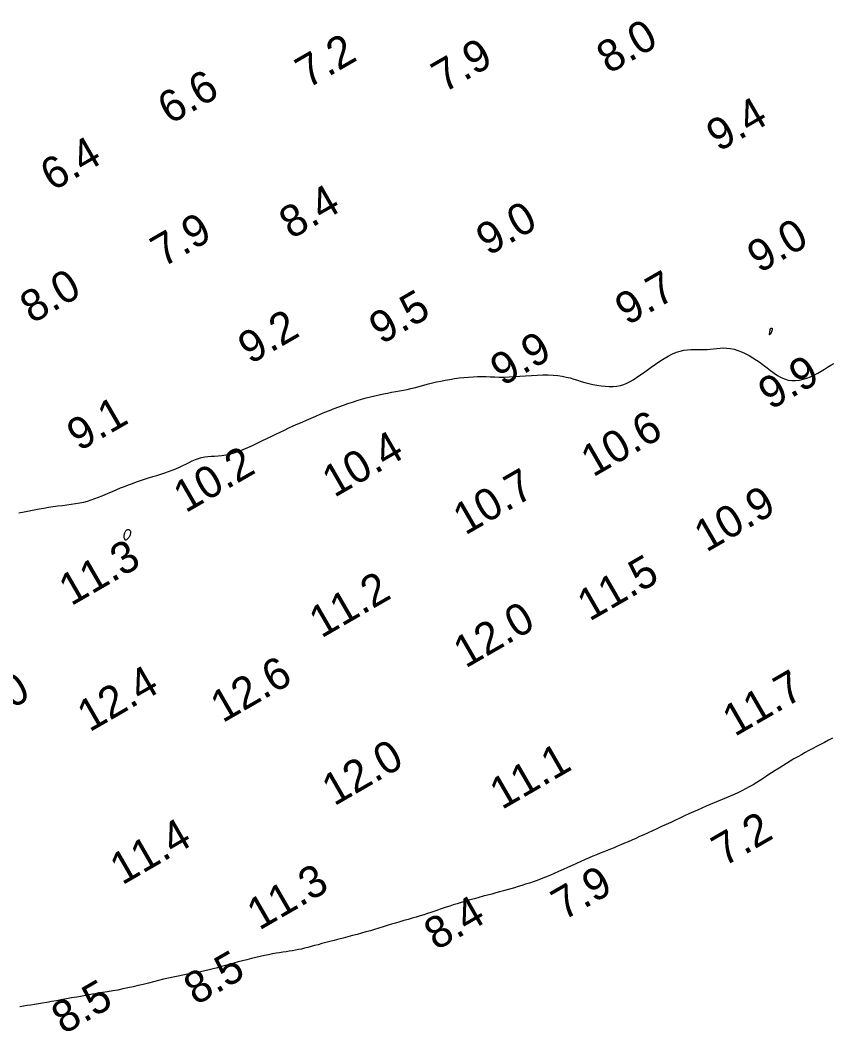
# Model space of a CAD drawing. Extents: x 3024098 to 3056816, y 418252 to 509144.
# Drawn here: x 3024674.8 to 3024802.5, y 428255.6 to 428414.9 of the extents above; entities that cross this region are included whole.
import ezdxf

# ---------------------------------------------------------------- set-up
doc = ezdxf.new("R2010")
doc.units = 0
doc.layers.add('V-CHAN-CONT-EL10', color=7, linetype='Continuous')
doc.layers.add('V-TOPO-SOUN-0911', color=7, linetype='Continuous')

msp = doc.modelspace()

# ---------------------------------------------------------------- linework, layer by layer
at = {"layer": 'V-CHAN-CONT-EL10'}
for points in [[(3024792.8, 428366.1), (3024792.81, 428366.16), (3024792.82, 428366.21), (3024792.83, 428366.25), (3024792.83, 428366.28), (3024792.84, 428366.31), (3024792.85, 428366.33), (3024792.86, 428366.34), (3024792.88, 428366.35), (3024792.9, 428366.36), (3024792.92, 428366.37), (3024792.94, 428366.38), (3024792.96, 428366.38), (3024792.98, 428366.39), (3024793.01, 428366.39), (3024793.03, 428366.39), (3024793.05, 428366.4), (3024793.06, 428366.4), (3024793.08, 428366.4), (3024793.09, 428366.4), (3024793.1, 428366.4), (3024793.11, 428366.4), (3024793.12, 428366.39), (3024793.13, 428366.38), (3024793.13, 428366.36), (3024793.13, 428366.34), (3024793.13, 428366.31), (3024793.13, 428366.28), (3024793.13, 428366.24), (3024793.12, 428366.2), (3024793.11, 428366.15), (3024793.1, 428366.1), (3024793.08, 428366.05), (3024793.06, 428365.99), (3024793.04, 428365.93), (3024793.02, 428365.87), (3024793, 428365.8), (3024792.97, 428365.73), (3024792.94, 428365.67), (3024792.91, 428365.6), (3024792.88, 428365.54), (3024792.84, 428365.47), (3024792.81, 428365.42), (3024792.77, 428365.37), (3024792.75, 428365.34), (3024792.72, 428365.33), (3024792.7, 428365.33), (3024792.69, 428365.35), (3024792.69, 428365.4), (3024792.69, 428365.47), (3024792.7, 428365.55), (3024792.72, 428365.65), (3024792.74, 428365.75), (3024792.75, 428365.85), (3024792.77, 428365.94), (3024792.79, 428366.03)], [(3024692.04, 428333.66), (3024692.1, 428333.78), (3024692.14, 428333.9), (3024692.18, 428334.02), (3024692.2, 428334.14), (3024692.21, 428334.25), (3024692.2, 428334.36), (3024692.17, 428334.45), (3024692.12, 428334.52), (3024692.06, 428334.58), (3024691.98, 428334.62), (3024691.89, 428334.64), (3024691.8, 428334.65), (3024691.71, 428334.64), (3024691.61, 428334.61), (3024691.52, 428334.57), (3024691.44, 428334.51), (3024691.37, 428334.44), (3024691.31, 428334.35), (3024691.25, 428334.25), (3024691.21, 428334.15), (3024691.17, 428334.03), (3024691.15, 428333.92), (3024691.13, 428333.8), (3024691.12, 428333.68), (3024691.13, 428333.56), (3024691.14, 428333.45), (3024691.16, 428333.35), (3024691.2, 428333.26), (3024691.24, 428333.19), (3024691.29, 428333.13), (3024691.35, 428333.1), (3024691.42, 428333.09), (3024691.49, 428333.1), (3024691.57, 428333.14), (3024691.65, 428333.19), (3024691.73, 428333.26), (3024691.82, 428333.34), (3024691.9, 428333.43), (3024691.97, 428333.54)]]:
    msp.add_lwpolyline(points, close=True, dxfattribs=at)
for points in [[(3024674.6, 428337.34), (3024675.41, 428337.49), (3024676.21, 428337.65), (3024677, 428337.8), (3024677.77, 428337.95), (3024678.53, 428338.08), (3024679.28, 428338.21), (3024680.02, 428338.31), (3024680.75, 428338.4), (3024681.46, 428338.49), (3024682.17, 428338.58), (3024682.85, 428338.67), (3024683.52, 428338.77), (3024684.17, 428338.88), (3024684.8, 428339.02), (3024685.4, 428339.17), (3024685.99, 428339.36), (3024686.57, 428339.56), (3024687.14, 428339.78), (3024687.7, 428340.01), (3024688.27, 428340.24), (3024688.83, 428340.49), (3024689.41, 428340.74), (3024690, 428340.99), (3024690.6, 428341.24), (3024691.21, 428341.48), (3024691.83, 428341.72), (3024692.46, 428341.96), (3024693.09, 428342.18), (3024693.73, 428342.41), (3024694.37, 428342.62), (3024695.01, 428342.82), (3024695.66, 428343.02), (3024696.29, 428343.21), (3024696.93, 428343.41), (3024697.55, 428343.6), (3024698.15, 428343.81), (3024698.74, 428344.02), (3024699.31, 428344.25), (3024699.86, 428344.5), (3024700.38, 428344.75), (3024700.89, 428345.01), (3024701.39, 428345.26), (3024701.88, 428345.49), (3024702.37, 428345.7), (3024702.86, 428345.88), (3024703.35, 428346.02), (3024703.84, 428346.12), (3024704.35, 428346.18), (3024704.87, 428346.22), (3024705.4, 428346.25), (3024705.96, 428346.29), (3024706.54, 428346.35), (3024707.15, 428346.44), (3024707.79, 428346.57), (3024708.46, 428346.76), (3024709.16, 428347), (3024709.88, 428347.28), (3024710.62, 428347.59), (3024711.36, 428347.92), (3024712.11, 428348.28), (3024712.85, 428348.64), (3024713.59, 428349), (3024714.31, 428349.35), (3024715.02, 428349.69), (3024715.71, 428350.03), (3024716.4, 428350.35), (3024717.09, 428350.68), (3024717.78, 428351), (3024718.47, 428351.31), (3024719.17, 428351.62), (3024719.87, 428351.93), (3024720.58, 428352.24), (3024721.3, 428352.55), (3024722.02, 428352.85), (3024722.75, 428353.15), (3024723.48, 428353.43), (3024724.2, 428353.72), (3024724.93, 428353.99), (3024725.66, 428354.26), (3024726.38, 428354.51), (3024727.1, 428354.76), (3024727.81, 428354.99), (3024728.52, 428355.21), (3024729.23, 428355.41), (3024729.92, 428355.59), (3024730.61, 428355.76), (3024731.29, 428355.91), (3024731.95, 428356.05), (3024732.61, 428356.18), (3024733.25, 428356.29), (3024733.89, 428356.41), (3024734.5, 428356.52), (3024735.1, 428356.63), (3024735.69, 428356.75), (3024736.26, 428356.88), (3024736.81, 428357.02), (3024737.37, 428357.16), (3024737.92, 428357.31), (3024738.49, 428357.46), (3024739.07, 428357.61), (3024739.68, 428357.77), (3024740.32, 428357.92), (3024740.99, 428358.06), (3024741.69, 428358.2), (3024742.41, 428358.33), (3024743.14, 428358.45), (3024743.89, 428358.55), (3024744.62, 428358.64), (3024745.35, 428358.7), (3024746.07, 428358.75), (3024746.76, 428358.77), (3024747.43, 428358.77), (3024748.1, 428358.76), (3024748.77, 428358.74), (3024749.46, 428358.72), (3024750.17, 428358.7), (3024750.92, 428358.7), (3024751.71, 428358.72), (3024752.54, 428358.76), (3024753.42, 428358.81), (3024754.33, 428358.88), (3024755.23, 428358.94), (3024756.14, 428358.99), (3024757.02, 428359.03), (3024757.87, 428359.03), (3024758.66, 428359.01), (3024759.39, 428358.94), (3024760.07, 428358.84), (3024760.71, 428358.7), (3024761.31, 428358.55), (3024761.89, 428358.38), (3024762.47, 428358.2), (3024763.05, 428358.02), (3024763.64, 428357.84), (3024764.26, 428357.68), (3024764.9, 428357.53), (3024765.55, 428357.41), (3024766.2, 428357.31), (3024766.85, 428357.24), (3024767.49, 428357.22), (3024768.1, 428357.23), (3024768.69, 428357.28), (3024769.24, 428357.39), (3024769.76, 428357.54), (3024770.27, 428357.74), (3024770.77, 428357.98), (3024771.27, 428358.27), (3024771.78, 428358.6), (3024772.31, 428358.97), (3024772.87, 428359.37), (3024773.47, 428359.8), (3024774.1, 428360.26), (3024774.76, 428360.72), (3024775.43, 428361.17), (3024776.1, 428361.6), (3024776.77, 428361.99), (3024777.42, 428362.33), (3024778.05, 428362.6), (3024778.66, 428362.79), (3024779.23, 428362.91), (3024779.79, 428362.98), (3024780.32, 428363.02), (3024780.84, 428363.02), (3024781.35, 428363.01), (3024781.86, 428363.01), (3024782.36, 428363.01), (3024782.86, 428363.05), (3024783.37, 428363.1), (3024783.88, 428363.16), (3024784.4, 428363.21), (3024784.92, 428363.26), (3024785.46, 428363.27), (3024786, 428363.25), (3024786.56, 428363.18), (3024787.13, 428363.06), (3024787.71, 428362.88), (3024788.29, 428362.65), (3024788.88, 428362.38), (3024789.47, 428362.07), (3024790.06, 428361.73), (3024790.64, 428361.36), (3024791.21, 428360.96), (3024791.77, 428360.54), (3024792.33, 428360.12), (3024792.87, 428359.71), (3024793.42, 428359.31), (3024793.96, 428358.96), (3024794.51, 428358.65), (3024795.07, 428358.4), (3024795.64, 428358.23), (3024796.21, 428358.14), (3024796.8, 428358.14), (3024797.39, 428358.21), (3024797.99, 428358.34), (3024798.57, 428358.52), (3024799.15, 428358.75), (3024799.72, 428359.01), (3024800.27, 428359.31), (3024800.81, 428359.62), (3024801.32, 428359.93), (3024801.83, 428360.25), (3024802.33, 428360.55), (3024802.82, 428360.83)], [(3024802.59, 428301.88), (3024801.95, 428301.53), (3024801.32, 428301.19), (3024800.7, 428300.86), (3024800.1, 428300.54), (3024799.5, 428300.22), (3024798.9, 428299.91), (3024798.31, 428299.58), (3024797.72, 428299.26), (3024797.13, 428298.92), (3024796.54, 428298.59), (3024795.95, 428298.24), (3024795.36, 428297.89), (3024794.77, 428297.53), (3024794.19, 428297.16), (3024793.6, 428296.79), (3024793.02, 428296.41), (3024792.44, 428296.02), (3024791.85, 428295.64), (3024791.27, 428295.26), (3024790.69, 428294.89), (3024790.1, 428294.53), (3024789.51, 428294.18), (3024788.92, 428293.86), (3024788.32, 428293.55), (3024787.72, 428293.27), (3024787.11, 428292.99), (3024786.5, 428292.73), (3024785.88, 428292.47), (3024785.26, 428292.22), (3024784.63, 428291.96), (3024784, 428291.7), (3024783.36, 428291.43), (3024782.71, 428291.14), (3024782.05, 428290.85), (3024781.38, 428290.55), (3024780.71, 428290.24), (3024780.02, 428289.93), (3024779.32, 428289.61), (3024778.61, 428289.28), (3024777.89, 428288.94), (3024777.16, 428288.61), (3024776.43, 428288.27), (3024775.71, 428287.93), (3024774.98, 428287.6), (3024774.27, 428287.28), (3024773.58, 428286.96), (3024772.91, 428286.66), (3024772.26, 428286.36), (3024771.64, 428286.09), (3024771.04, 428285.82), (3024770.45, 428285.56), (3024769.88, 428285.32), (3024769.32, 428285.08), (3024768.77, 428284.85), (3024768.23, 428284.62), (3024767.69, 428284.41), (3024767.15, 428284.19), (3024766.61, 428283.97), (3024766.06, 428283.75), (3024765.49, 428283.52), (3024764.91, 428283.28), (3024764.3, 428283.02), (3024763.67, 428282.75), (3024763.02, 428282.45), (3024762.34, 428282.14), (3024761.64, 428281.82), (3024760.93, 428281.5), (3024760.22, 428281.17), (3024759.5, 428280.85), (3024758.8, 428280.54), (3024758.11, 428280.25), (3024757.44, 428279.98), (3024756.78, 428279.72), (3024756.14, 428279.48), (3024755.52, 428279.26), (3024754.91, 428279.05), (3024754.31, 428278.86), (3024753.72, 428278.67), (3024753.14, 428278.49), (3024752.56, 428278.32), (3024751.98, 428278.16), (3024751.4, 428277.99), (3024750.82, 428277.83), (3024750.23, 428277.67), (3024749.62, 428277.5), (3024748.99, 428277.33), (3024748.33, 428277.15), (3024747.66, 428276.97), (3024746.96, 428276.78), (3024746.26, 428276.59), (3024745.56, 428276.39), (3024744.87, 428276.19), (3024744.19, 428276), (3024743.55, 428275.81), (3024742.94, 428275.62), (3024742.38, 428275.44), (3024741.85, 428275.26), (3024741.35, 428275.09), (3024740.86, 428274.92), (3024740.38, 428274.75), (3024739.9, 428274.59), (3024739.4, 428274.42), (3024738.87, 428274.24), (3024738.32, 428274.07), (3024737.73, 428273.89), (3024737.12, 428273.71), (3024736.49, 428273.52), (3024735.85, 428273.33), (3024735.19, 428273.14), (3024734.53, 428272.95), (3024733.87, 428272.75), (3024733.21, 428272.56), (3024732.55, 428272.36), (3024731.9, 428272.16), (3024731.24, 428271.96), (3024730.57, 428271.76), (3024729.9, 428271.56), (3024729.21, 428271.36), (3024728.52, 428271.16), (3024727.81, 428270.97), (3024727.08, 428270.78), (3024726.36, 428270.59), (3024725.64, 428270.4), (3024724.92, 428270.21), (3024724.22, 428270.03), (3024723.54, 428269.85), (3024722.89, 428269.68), (3024722.27, 428269.52), (3024721.68, 428269.35), (3024721.12, 428269.2), (3024720.58, 428269.05), (3024720.06, 428268.91), (3024719.55, 428268.79), (3024719.06, 428268.67), (3024718.58, 428268.57), (3024718.1, 428268.48), (3024717.63, 428268.39), (3024717.15, 428268.32), (3024716.66, 428268.25), (3024716.15, 428268.17), (3024715.63, 428268.09), (3024715.08, 428268), (3024714.5, 428267.9), (3024713.88, 428267.78), (3024713.24, 428267.64), (3024712.57, 428267.49), (3024711.88, 428267.34), (3024711.18, 428267.17), (3024710.48, 428266.99), (3024709.79, 428266.81), (3024709.1, 428266.63), (3024708.43, 428266.44), (3024707.77, 428266.26), (3024707.12, 428266.08), (3024706.47, 428265.9), (3024705.83, 428265.72), (3024705.19, 428265.55), (3024704.53, 428265.39), (3024703.88, 428265.24), (3024703.2, 428265.1), (3024702.52, 428264.96), (3024701.82, 428264.82), (3024701.11, 428264.69), (3024700.39, 428264.55), (3024699.65, 428264.41), (3024698.9, 428264.25), (3024698.14, 428264.09), (3024697.37, 428263.91), (3024696.58, 428263.72), (3024695.78, 428263.52), (3024694.98, 428263.32), (3024694.18, 428263.11), (3024693.37, 428262.91), (3024692.56, 428262.72), (3024691.76, 428262.54), (3024690.96, 428262.38), (3024690.16, 428262.22), (3024689.37, 428262.08), (3024688.57, 428261.94), (3024687.78, 428261.81), (3024686.98, 428261.67), (3024686.17, 428261.54), (3024685.36, 428261.41), (3024684.54, 428261.26), (3024683.71, 428261.12), (3024682.89, 428260.97), (3024682.08, 428260.82), (3024681.28, 428260.67), (3024680.5, 428260.53), (3024679.75, 428260.4), (3024679.02, 428260.27), (3024678.34, 428260.15), (3024677.69, 428260.05), (3024677.06, 428259.95), (3024676.46, 428259.85), (3024675.88, 428259.76), (3024675.31, 428259.67), (3024674.75, 428259.58)]]:
    msp.add_lwpolyline(points, dxfattribs=at)

# ---------------------------------------------------------------- texts
at = {"layer": 'V-TOPO-SOUN-0911'}
for s, p in [('8.0', (3024767.41, 428406.33)), ('7.2', (3024720.02, 428404.03)), ('7.9', (3024741.44, 428403.34)), ('6.6', (3024698.36, 428398.36)), ('9.4', (3024784.68, 428394.06)), ('6.4', (3024679.89, 428387.86)), ('8.4', (3024717.46, 428380.31)), ('9.0', (3024748.45, 428377.68)), ('7.9', (3024697.25, 428375.88)), ('9.0', (3024791.1, 428374.96)), ('8.0', (3024676.69, 428367.02)), ('9.7', (3024770.31, 428366.73)), ('9.5', (3024731.62, 428363.74)), ('9.2', (3024711, 428360.62)), ('9.9', (3024750.69, 428357.18)), ('9.9', (3024792.85, 428353.44)), ('9.1', (3024684.07, 428346.93)), ('10.6 ', (3024764.93, 428342.87)), ('10.4 ', (3024724.22, 428339.65)), ('10.2 ', (3024700.83, 428337.23)), ('10.7 ', (3024744.82, 428333.72)), ('10.9 ', (3024782.75, 428331.03)), ('11.3 ', (3024682.81, 428322.59)), ('11.5 ', (3024764.37, 428320.17)), ('11.2 ', (3024722.18, 428317.51)), ('12.0 ', (3024744.87, 428312.78)), ('12.6 ', (3024706.66, 428304.19)), ('12.0 ', (3024665.44, 428301.76)), ('12.4 ', (3024685.7, 428302.74)), ('11.7 ', (3024787.21, 428302.02)), ('12.0 ', (3024724.2, 428291.1)), ('11.1 ', (3024750.58, 428290.52)), ('7.2', (3024785.5, 428281.56)), ('11.4 ', (3024690.85, 428278.66)), ('11.3 ', (3024712.41, 428271.54)), ('7.9', (3024760.27, 428273.09)), ('8.4', (3024740.26, 428268.37)), ('8.5', (3024702.46, 428259.74)), ('8.5', (3024681.65, 428255.15))]:
    msp.add_text(s, height=5, rotation=30, dxfattribs=at).set_placement(p)

doc.saveas('drawing.dxf')
